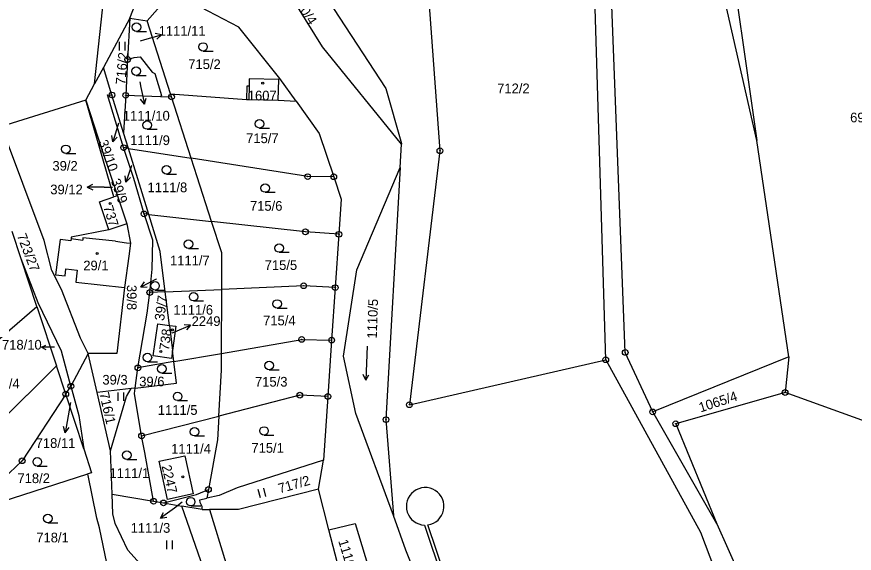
# Model space of a CAD drawing. Extents: x -680203 to -673936, y -1102717 to -1093650.
# Drawn here: x -678412.8 to -678266.1, y -1097816.3 to -1097722.3 of the extents above; entities that cross this region are included whole.
import ezdxf

# ---------------------------------------------------------------- set-up
doc = ezdxf.new("R2010")
doc.units = 0
for name, color, linetype in [('_Ideová část', 7, 'Continuous'), ('SOxx02xx_Koleje_param další_Popis10', 7, 'Continuous'), ('SOxx02xx_Staničení_Popis10', 7, 'Continuous'), ('SOxxxxxx_Koleje_hlavní_body_Popis10', 7, 'Continuous'), ('SOxxxxxx_Koleje_LN_parametry_Popis10', 7, 'Continuous'), ('SOxxxxxx_Koleje_param další_Popis10', 7, 'Continuous'), ('SOxxxxxx_Osa_bod_P', 7, 'Continuous'), ('SOxxxxxx_Staničení_Popis10', 7, 'Continuous'), ('x_prac', 7, 'Continuous')]:
    doc.layers.add(name, color=color, linetype=linetype)

msp = doc.modelspace()

# ---------------------------------------------------------------- linework, layer by layer
at = {"layer": '_Ideová část'}
msp.add_circle((-677321.69, -1096651.16), 1076.75, dxfattribs=at)
at = {"layer": 'SOxx02xx_Koleje_param další_Popis10'}
for centre, radius in [((-678393.41, -1097729.76), 0.5), ((-678393.41, -1097729.76), 0.0303), ((-678396.15, -1097736), 0.5), ((-678396.15, -1097736), 0.0303), ((-678393.75, -1097736.05), 0.5), ((-678393.75, -1097736.05), 0.0303), ((-678385.72, -1097736.34), 0.5), ((-678385.72, -1097736.34), 0.0303), ((-678394.11, -1097745.22), 0.5), ((-678394.11, -1097745.22), 0.0303), ((-678338.7, -1097745.76), 0.5), ((-678338.7, -1097745.76), 0.0303), ((-678361.87, -1097750.3), 0.5), ((-678361.87, -1097750.3), 0.0303), ((-678357.3, -1097750.32), 0.5), ((-678357.3, -1097750.32), 0.0303), ((-678390.54, -1097756.83), 0.5), ((-678390.54, -1097756.83), 0.0303), ((-678362.27, -1097759.97), 0.5), ((-678362.27, -1097759.97), 0.0303), ((-678356.4, -1097760.41), 0.5), ((-678356.4, -1097760.41), 0.0303), ((-678362.57, -1097769.42), 0.5), ((-678362.57, -1097769.42), 0.0303), ((-678357.04, -1097769.75), 0.5), ((-678357.04, -1097769.75), 0.0303), ((-678389.53, -1097770.61), 0.5), ((-678389.53, -1097770.61), 0.0303), ((-678362.92, -1097778.82), 0.5), ((-678357.67, -1097778.95), 0.5), ((-678362.92, -1097778.82), 0.0303), ((-678357.67, -1097778.95), 0.0303), ((-678306.24, -1097781.11), 0.5), ((-678306.24, -1097781.11), 0.0303), ((-678309.65, -1097782.38), 0.5), ((-678309.65, -1097782.38), 0.0303), ((-678391.61, -1097783.81), 0.5), ((-678391.61, -1097783.81), 0.0303), ((-678403.36, -1097787.03), 0.5), ((-678403.36, -1097787.03), 0.0303), ((-678404.25, -1097788.39), 0.5), ((-678404.25, -1097788.39), 0.0303), ((-678363.25, -1097788.59), 0.5), ((-678363.25, -1097788.59), 0.0303), ((-678358.34, -1097788.81), 0.5), ((-678358.34, -1097788.81), 0.0303), ((-678278.23, -1097788.12), 0.5), ((-678278.23, -1097788.12), 0.0303), ((-678344.06, -1097790.27), 0.5), ((-678344.06, -1097790.27), 0.0303), ((-678301.43, -1097791.53), 0.5), ((-678301.43, -1097791.53), 0.0303), ((-678348.15, -1097792.88), 0.5), ((-678348.15, -1097792.88), 0.0303), ((-678297.4, -1097793.6), 0.5), ((-678297.4, -1097793.6), 0.0303), ((-678390.97, -1097795.73), 0.5), ((-678390.97, -1097795.73), 0.0303), ((-678411.89, -1097800.09), 0.5), ((-678411.89, -1097800.09), 0.0303), ((-678379.25, -1097805.12), 0.5), ((-678379.25, -1097805.12), 0.0303), ((-678388.86, -1097807.18), 0.5), ((-678388.86, -1097807.18), 0.0303), ((-678387.12, -1097807.47), 0.5), ((-678387.12, -1097807.47), 0.0303)]:
    msp.add_circle(centre, radius, dxfattribs=at)
at = {"layer": 'SOxx02xx_Staničení_Popis10'}
for p, q in [((-678390.37, -1097726.26), (-678387.48, -1097725.43)), ((-678387.48, -1097725.43), (-678388.59, -1097725.23)), ((-678387.48, -1097725.43), (-678388.31, -1097726.19)), ((-678391.16, -1097726.49), (-678390.37, -1097726.26)), ((-678391.29, -1097733.71), (-678391.09, -1097734.68)), ((-678391.09, -1097734.68), (-678390.47, -1097737.61)), ((-678390.47, -1097737.61), (-678391.16, -1097736.74)), ((-678390.47, -1097737.61), (-678390.18, -1097736.53)), ((-678395.12, -1097741.32), (-678396, -1097744.19)), ((-678395.01, -1097740.96), (-678395.12, -1097741.32)), ((-678396, -1097744.19), (-678396.18, -1097743.09)), ((-678396, -1097744.19), (-678395.23, -1097743.38)), ((-678392.73, -1097748.43), (-678393.71, -1097751.27)), ((-678392.7, -1097748.35), (-678392.73, -1097748.43)), ((-678393.71, -1097751.27), (-678393.85, -1097750.16)), ((-678393.71, -1097751.27), (-678392.91, -1097750.48)), ((-678400.52, -1097752.13), (-678399.52, -1097751.63)), ((-678397.52, -1097752.13), (-678400.52, -1097752.13)), ((-678400.52, -1097752.13), (-678399.52, -1097752.63)), ((-678397.52, -1097752.13), (-678396.04, -1097752.13)), ((-678388.44, -1097768.28), (-678391.11, -1097769.64)), ((-678388.34, -1097768.23), (-678388.44, -1097768.28)), ((-678391.11, -1097769.64), (-678390.45, -1097768.74)), ((-678391.11, -1097769.64), (-678389.99, -1097769.63)), ((-678385.15, -1097777.49), (-678382.39, -1097776.32)), ((-678382.39, -1097776.32), (-678383.51, -1097776.25)), ((-678382.39, -1097776.32), (-678383.11, -1097777.17)), ((-678385.59, -1097777.68), (-678385.15, -1097777.49)), ((-678408.48, -1097780.18), (-678407.72, -1097779.8)), ((-678406.2, -1097780.18), (-678408.48, -1097780.18)), ((-678408.48, -1097780.18), (-678407.72, -1097780.56)), ((-678403.41, -1097789.85), (-678403.81, -1097792.21)), ((-678403.81, -1097792.21), (-678404.33, -1097795.17)), ((-678404.33, -1097795.17), (-678404.65, -1097794.09)), ((-678404.33, -1097795.17), (-678403.66, -1097794.27)), ((-678383.83, -1097807.35), (-678385.22, -1097808.36)), ((-678385.22, -1097808.36), (-678387.65, -1097810.12)), ((-678387.65, -1097810.12), (-678387.13, -1097809.13)), ((-678387.65, -1097810.12), (-678386.54, -1097809.94))]:
    msp.add_line(p, q, dxfattribs=at)
at = {"layer": 'SOxxxxxx_Koleje_hlavní_body_Popis10'}
for p, q in [((-678391.85, -1097724.85), (-678390.1, -1097724.85)), ((-678394.82, -1097728.2), (-678394.82, -1097726.7)), ((-678393.82, -1097728.2), (-678393.82, -1097726.7)), ((-678380.2, -1097728.33), (-678378.45, -1097728.33)), ((-678391.91, -1097732.58), (-678390.16, -1097732.58)), ((-678370.3, -1097741.78), (-678368.55, -1097741.78)), ((-678389.98, -1097742.01), (-678388.23, -1097742.01)), ((-678404.23, -1097746.26), (-678402.48, -1097746.26)), ((-678386.61, -1097749.85), (-678384.86, -1097749.85)), ((-678369.31, -1097753.05), (-678367.56, -1097753.05)), ((-678382.76, -1097762.9), (-678381.01, -1097762.9)), ((-678366.85, -1097763.56), (-678365.1, -1097763.56)), ((-678388.61, -1097770.19), (-678386.86, -1097770.19)), ((-678381.85, -1097772.09), (-678380.1, -1097772.09)), ((-678367.2, -1097773.36), (-678365.45, -1097773.36)), ((-678351.47, -1097779.98), (-678351.68, -1097785.98)), ((-678389.95, -1097782.75), (-678388.2, -1097782.75)), ((-678368.6, -1097784.13), (-678366.85, -1097784.13)), ((-678387.43, -1097784.74), (-678385.68, -1097784.74)), ((-678351.68, -1097785.98), (-678352.15, -1097784.98)), ((-678351.68, -1097785.98), (-678351.15, -1097785.02)), ((-678395.07, -1097789.61), (-678395.07, -1097788.11)), ((-678394.07, -1097789.61), (-678394.07, -1097788.11)), ((-678384.65, -1097789.55), (-678382.9, -1097789.55)), ((-678381.69, -1097795.74), (-678379.94, -1097795.74)), ((-678369.52, -1097795.61), (-678367.77, -1097795.61)), ((-678393.57, -1097799.84), (-678391.82, -1097799.84)), ((-678409.23, -1097801.01), (-678407.48, -1097801.01)), ((-678369.19, -1097806.33), (-678369.58, -1097804.88)), ((-678370.15, -1097806.59), (-678370.54, -1097805.14)), ((-678382.36, -1097808), (-678380.61, -1097808)), ((-678407.39, -1097810.95), (-678405.64, -1097810.95)), ((-678386.55, -1097815.58), (-678386.55, -1097814.08)), ((-678385.55, -1097815.58), (-678385.55, -1097814.08))]:
    msp.add_line(p, q, dxfattribs=at)
for centre in [(-678391.85, -1097724.1), (-678380.2, -1097727.58), (-678391.91, -1097731.83), (-678370.3, -1097741.03), (-678389.98, -1097741.26), (-678404.23, -1097745.51), (-678386.61, -1097749.1), (-678369.31, -1097752.3), (-678382.76, -1097762.15), (-678366.85, -1097762.81), (-678388.61, -1097769.44), (-678381.85, -1097771.34), (-678367.2, -1097772.61), (-678389.95, -1097782), (-678368.6, -1097783.38), (-678387.43, -1097783.99), (-678384.65, -1097788.8), (-678381.69, -1097794.99), (-678369.52, -1097794.86), (-678393.57, -1097799.09), (-678409.23, -1097800.26), (-678382.36, -1097807.25), (-678407.39, -1097810.2)]:
    msp.add_circle(centre, 0.75, dxfattribs=at)
at = {"layer": 'SOxxxxxx_Koleje_LN_parametry_Popis10'}
msp.add_lwpolyline([(-678337.73, -1097820.46), (-678340.81, -1097811.33), (-678340.32, -1097811.22), (-678339.85, -1097811.04), (-678339.42, -1097810.79), (-678339.03, -1097810.48), (-678338.69, -1097810.1), (-678338.41, -1097809.69), (-678338.2, -1097809.23), (-678338.06, -1097808.75), (-678337.99, -1097808.26), (-678338, -1097807.76), (-678338.08, -1097807.26), (-678338.24, -1097806.78), (-678338.47, -1097806.34), (-678338.77, -1097805.93), (-678339.12, -1097805.58), (-678339.53, -1097805.28), (-678339.97, -1097805.04), (-678340.44, -1097804.88), (-678340.94, -1097804.79), (-678341.44, -1097804.78), (-678341.94, -1097804.84), (-678342.42, -1097804.98), (-678342.87, -1097805.19), (-678343.29, -1097805.46), (-678343.67, -1097805.8), (-678343.98, -1097806.19), (-678344.24, -1097806.62), (-678344.42, -1097807.08), (-678344.54, -1097807.57), (-678344.57, -1097808.07), (-678344.54, -1097808.57), (-678344.42, -1097809.06), (-678344.23, -1097809.53), (-678343.98, -1097809.96), (-678343.66, -1097810.35), (-678343.29, -1097810.68), (-678342.87, -1097810.96), (-678342.41, -1097811.16), (-678341.93, -1097811.3), (-678341.43, -1097811.36), (-678338.25, -1097820.78)], dxfattribs=at)
at = {"layer": 'SOxxxxxx_Koleje_param další_Popis10'}
for centre in [(-678369.75, -1097733.92), (-678396.45, -1097755), (-678398.74, -1097763.78), (-678385.58, -1097777.13), (-678387.61, -1097780.96), (-678383.76, -1097802.92)]:
    msp.add_circle(centre, 0.175, dxfattribs=at)
at = {"layer": 'SOxxxxxx_Staničení_Popis10'}
for p, q in [((-678372.11, -1097734.46), (-678372.15, -1097736.77)), ((-678401.23, -1097761.03), (-678401.28, -1097761.41)), ((-678395.51, -1097761.63), (-678401.23, -1097761.03)), ((-678403.31, -1097761.15), (-678401.28, -1097761.41)), ((-678395.51, -1097761.63), (-678393.6, -1097761.88)), ((-678393.6, -1097761.88), (-678392.88, -1097761.98))]:
    msp.add_line(p, q, dxfattribs=at)
at = {"layer": 'x_prac'}
for p, q in [((-678385.6, -1097718.01), (-678389.98, -1097723.01)), ((-678385.6, -1097718.01), (-678389.98, -1097723.01)), ((-678393.02, -1097722.55), (-678397.65, -1097731.16)), ((-678393.02, -1097722.55), (-678397.65, -1097731.16)), ((-678393.02, -1097722.55), (-678393.41, -1097729.76)), ((-678393.02, -1097722.55), (-678389.98, -1097723.01)), ((-678393.02, -1097722.55), (-678389.98, -1097723.01)), ((-678385.89, -1097735.79), (-678389.98, -1097723.01)), ((-678393.41, -1097729.76), (-678393.75, -1097736.05)), ((-678393.41, -1097729.76), (-678392.24, -1097729.44)), ((-678397.65, -1097731.16), (-678399.2, -1097734.03)), ((-678396.15, -1097736), (-678397.65, -1097731.16)), ((-678396.15, -1097736), (-678397.65, -1097731.16)), ((-678400.74, -1097736.88), (-678399.2, -1097734.03)), ((-678394.11, -1097745.22), (-678396.93, -1097735.99)), ((-678396.93, -1097735.99), (-678396.15, -1097736)), ((-678394.11, -1097742.62), (-678396.15, -1097736)), ((-678394.11, -1097742.62), (-678396.15, -1097736)), ((-678393.75, -1097736.05), (-678394.11, -1097742.62)), ((-678393.75, -1097736.05), (-678387.68, -1097736.25)), ((-678385.89, -1097735.79), (-678372.56, -1097736.77)), ((-678385.72, -1097736.34), (-678385.89, -1097735.79)), ((-678400.74, -1097736.88), (-678415.49, -1097741.51)), ((-678395.85, -1097753.86), (-678400.74, -1097736.88)), ((-678387.68, -1097736.25), (-678385.72, -1097736.34)), ((-678382.28, -1097747.08), (-678385.72, -1097736.34)), ((-678367.02, -1097736.93), (-678363.88, -1097737.08)), ((-678408.06, -1097761.5), (-678415.49, -1097741.51)), ((-678408.06, -1097761.5), (-678415.49, -1097741.51)), ((-678393.27, -1097745.35), (-678394.11, -1097742.62)), ((-678393.27, -1097745.35), (-678394.11, -1097742.62)), ((-678345.69, -1097748.71), (-678345.45, -1097744.59)), ((-678345.45, -1097744.49), (-678345.45, -1097744.59)), ((-678277.59, -1097781.88), (-678283.17, -1097743.95)), ((-678393.27, -1097745.35), (-678394.11, -1097745.22)), ((-678389.69, -1097756.92), (-678393.27, -1097745.35)), ((-678389.69, -1097756.92), (-678393.27, -1097745.35)), ((-678393.27, -1097745.35), (-678382.28, -1097747.08)), ((-678345.69, -1097748.71), (-678348.15, -1097792.88)), ((-678395.18, -1097753.64), (-678395.85, -1097753.86)), ((-678395.18, -1097753.64), (-678393.53, -1097758.55)), ((-678389.69, -1097756.92), (-678390.54, -1097756.83)), ((-678389.69, -1097756.92), (-678378.7, -1097758.15)), ((-678412.04, -1097764.7), (-678413.63, -1097759.9)), ((-678356.4, -1097760.41), (-678357.04, -1097769.75)), ((-678409.3, -1097773.07), (-678412.04, -1097764.7)), ((-678357.04, -1097769.75), (-678357.67, -1097778.95)), ((-678386.81, -1097770.49), (-678389.53, -1097770.61)), ((-678386.81, -1097770.49), (-678376.93, -1097770.05)), ((-678386.08, -1097776.36), (-678386.81, -1097770.49)), ((-678386.08, -1097776.36), (-678386.81, -1097770.49)), ((-678376.98, -1097781.26), (-678376.93, -1097770.05)), ((-678423.05, -1097784.8), (-678409.3, -1097773.07)), ((-678409.3, -1097773.07), (-678405.88, -1097783.43)), ((-678388.14, -1097776.09), (-678386.08, -1097776.36)), ((-678386.08, -1097776.36), (-678385.54, -1097780.74)), ((-678386.08, -1097776.36), (-678385.54, -1097780.74)), ((-678357.67, -1097778.95), (-678358.34, -1097788.81)), ((-678400.34, -1097781.3), (-678403.36, -1097787.03)), ((-678398.76, -1097788.12), (-678400.34, -1097781.3)), ((-678398.76, -1097788.12), (-678400.34, -1097781.3)), ((-678385.54, -1097780.74), (-678385.74, -1097782.15)), ((-678385.3, -1097782.71), (-678385.54, -1097780.74)), ((-678385.3, -1097782.71), (-678385.54, -1097780.74)), ((-678385.3, -1097782.71), (-678376.98, -1097781.26)), ((-678376.99, -1097784.2), (-678376.98, -1097781.26)), ((-678385.3, -1097782.71), (-678391.61, -1097783.81)), ((-678277.59, -1097781.88), (-678301.43, -1097791.53)), ((-678277.59, -1097781.88), (-678278.23, -1097788.12)), ((-678405.88, -1097783.43), (-678423.01, -1097800.47)), ((-678404.25, -1097788.39), (-678405.88, -1097783.43)), ((-678392.1, -1097787.35), (-678391.61, -1097783.81)), ((-678377.45, -1097792.25), (-678376.99, -1097784.2)), ((-678404.25, -1097788.39), (-678403.36, -1097787.03)), ((-678392.81, -1097787.43), (-678398.76, -1097788.12)), ((-678392.81, -1097787.43), (-678398.76, -1097788.12)), ((-678393.61, -1097788.83), (-678392.81, -1097787.43)), ((-678392.1, -1097787.35), (-678392.81, -1097787.43)), ((-678392.1, -1097787.35), (-678392.81, -1097787.43)), ((-678392.21, -1097788.32), (-678392.1, -1097787.35)), ((-678401.1, -1097797.97), (-678404.25, -1097788.39)), ((-678396.39, -1097798.37), (-678398.76, -1097788.12)), ((-678396.39, -1097798.37), (-678393.61, -1097788.83)), ((-678390.97, -1097795.73), (-678392.21, -1097788.32)), ((-678363.25, -1097788.59), (-678377.45, -1097792.25)), ((-678358.34, -1097788.81), (-678363.25, -1097788.59)), ((-678358.34, -1097788.81), (-678359.1, -1097799.95)), ((-678290.19, -1097811.13), (-678301.43, -1097791.53)), ((-678390.97, -1097795.73), (-678377.45, -1097792.25)), ((-678348.15, -1097792.88), (-678346.85, -1097809.69)), ((-678396.1, -1097805.96), (-678396.39, -1097798.37)), ((-678360, -1097805.05), (-678359.1, -1097799.95)), ((-678396.1, -1097805.96), (-678388.86, -1097807.18)), ((-678387.12, -1097807.47), (-678381.37, -1097806.02)), ((-678381.37, -1097806.02), (-678379.25, -1097805.12)), ((-678379.25, -1097805.12), (-678379.52, -1097806.63)), ((-678358.16, -1097812.17), (-678360, -1097805.05)), ((-678388.86, -1097807.18), (-678387.12, -1097807.47)), ((-678387.12, -1097807.47), (-678383.94, -1097808.01)), ((-678380.36, -1097808.61), (-678383.94, -1097808.01)), ((-678380.36, -1097808.61), (-678379.06, -1097808.63))]:
    msp.add_line(p, q, dxfattribs=at)
for points in [[(-678399.2, -1097734.03), (-678396.89, -1097712.36), (-678398.15, -1097689.43), (-678401.67, -1097678.29), (-678412.62, -1097635.9), (-678409.18, -1097607.79), (-678385.18, -1097589.39), (-678368.44, -1097580.64), (-678345.73, -1097563.46), (-678318.27, -1097542.66), (-678303.33, -1097536.56), (-678297.86, -1097530.46), (-678285.02, -1097523.5)], [(-678393.02, -1097722.55), (-678388.32, -1097710.38), (-678397.64, -1097674), (-678406.72, -1097637.49), (-678401.9, -1097612.95), (-678390.52, -1097606.7)], [(-678301.43, -1097791.53), (-678306.24, -1097781.11), (-678309.1, -1097706.57), (-678313.57, -1097693.7), (-678331.81, -1097665.26)], [(-678309.65, -1097782.38), (-678311.96, -1097705.3), (-678315.66, -1097695.58), (-678335.36, -1097667.51)], [(-678283.17, -1097743.95), (-678294.54, -1097694.2), (-678291.45, -1097685.89), (-678275.53, -1097681.13), (-678275.63, -1097686.33), (-678256.88, -1097680.03)], [(-678351.56, -1097682.89), (-678338.84, -1097712.41), (-678341.12, -1097713.08), (-678338.7, -1097745.76), (-678344.06, -1097790.27), (-678309.65, -1097782.38)], [(-678224.22, -1097696.87), (-678288.71, -1097705.11), (-678283.17, -1097743.95)], [(-678224.22, -1097696.87), (-678239.95, -1097722.34), (-678250.12, -1097759.62), (-678256.89, -1097775.27), (-678259.97, -1097794.75), (-678278.23, -1097788.12)], [(-678345.45, -1097744.59), (-678359.28, -1097727.56), (-678373.57, -1097704.5), (-678370.83, -1097701.76)], [(-678370.83, -1097701.76), (-678367.37, -1097705.43), (-678348.15, -1097734.88), (-678345.45, -1097744.49)], [(-678363.88, -1097737.08), (-678366.73, -1097733.08), (-678373.94, -1097724.11), (-678380.65, -1097720.6), (-678385.6, -1097718.01)], [(-678392.24, -1097729.44), (-678391.21, -1097729.32), (-678389.12, -1097731.97), (-678388.66, -1097732.21), (-678387.47, -1097736.06), (-678387.68, -1097736.25)], [(-678367.02, -1097736.93), (-678366.92, -1097733.28), (-678372.1, -1097733.14), (-678372.11, -1097734.46), (-678372.5, -1097734.45), (-678372.56, -1097736.77)], [(-678400.74, -1097736.88), (-678397.95, -1097745.54), (-678395.18, -1097753.64)], [(-678372.56, -1097736.77), (-678372.15, -1097736.77), (-678367.02, -1097736.93)], [(-678363.88, -1097737.08), (-678359.88, -1097742.72), (-678357.3, -1097750.32)], [(-678390.54, -1097756.83), (-678392.32, -1097750.6), (-678394.11, -1097745.22)], [(-678357.3, -1097750.32), (-678361.87, -1097750.3), (-678382.28, -1097747.08)], [(-678378.7, -1097758.15), (-678381.24, -1097750.35), (-678382.28, -1097747.08)], [(-678346.85, -1097809.69), (-678353.46, -1097791.81), (-678355.59, -1097781.77), (-678353.23, -1097766.63), (-678345.69, -1097748.71)], [(-678357.3, -1097750.32), (-678355.98, -1097754.23), (-678356.4, -1097760.41)], [(-678396.68, -1097759.61), (-678398.32, -1097754.69), (-678395.85, -1097753.86)], [(-678389.53, -1097770.61), (-678389.14, -1097766.49), (-678389, -1097761.45), (-678390.54, -1097756.83)], [(-678386.81, -1097770.49), (-678387.69, -1097763.39), (-678389.69, -1097756.92)], [(-678386.81, -1097770.49), (-678387.69, -1097763.39), (-678389.69, -1097756.92)], [(-678393.53, -1097758.55), (-678394.41, -1097758.85), (-678396.68, -1097759.61)], [(-678393.53, -1097758.55), (-678392.88, -1097761.98), (-678393.22, -1097764.23), (-678393.96, -1097769.71)], [(-678356.4, -1097760.41), (-678362.27, -1097759.97), (-678378.7, -1097758.15)], [(-678376.93, -1097770.05), (-678376.9, -1097763.65), (-678378.7, -1097758.15)], [(-678396.68, -1097759.61), (-678403.31, -1097760.88), (-678403.31, -1097761.15), (-678403.36, -1097761.56), (-678405.24, -1097761.33), (-678406.05, -1097767.48), (-678404.36, -1097767.71), (-678404.22, -1097766.47), (-678402.24, -1097766.7), (-678402.51, -1097768.82), (-678393.96, -1097769.71)], [(-678400.34, -1097781.3), (-678401.68, -1097778.61), (-678404.97, -1097770.05), (-678406.67, -1097766.75), (-678408.06, -1097761.5)], [(-678400.34, -1097781.3), (-678401.68, -1097778.61), (-678404.97, -1097770.05), (-678406.67, -1097766.75), (-678408.06, -1097761.5)], [(-678403.36, -1097787.03), (-678405.02, -1097780.88), (-678409.08, -1097772.4), (-678412.04, -1097764.7)], [(-678393.96, -1097769.71), (-678395.3, -1097781.27), (-678400.34, -1097781.3)], [(-678357.04, -1097769.75), (-678362.57, -1097769.42), (-678376.93, -1097770.05)], [(-678391.61, -1097783.81), (-678389.97, -1097774.21), (-678389.53, -1097770.61)], [(-678385.74, -1097782.15), (-678388.93, -1097781.68), (-678388.14, -1097776.09)], [(-678386.08, -1097776.36), (-678384.95, -1097776.51), (-678385.54, -1097780.74)], [(-678376.98, -1097781.26), (-678362.92, -1097778.82), (-678357.67, -1097778.95)], [(-678392.1, -1097787.35), (-678384.83, -1097786.51), (-678385.3, -1097782.71)], [(-678392.1, -1097787.35), (-678384.83, -1097786.51), (-678385.3, -1097782.71)], [(-678309.65, -1097782.38), (-678293.04, -1097812.59), (-678288.13, -1097825.54), (-678282.29, -1097847), (-678276.6, -1097874.51), (-678273.48, -1097905.3), (-678269.8, -1097917.99), (-678276.27, -1097938.45), (-678290, -1097943.63), (-678298.91, -1097953.65), (-678304.99, -1097951.11)], [(-678403.36, -1097787.03), (-678401.97, -1097792.18), (-678401.1, -1097797.97)], [(-678404.25, -1097788.39), (-678411.89, -1097800.09), (-678417.47, -1097805.37)], [(-678278.23, -1097788.12), (-678297.4, -1097793.6), (-678290.19, -1097811.13)], [(-678377.45, -1097792.25), (-678377.69, -1097796.39), (-678379.25, -1097805.12)], [(-678388.86, -1097807.18), (-678390.39, -1097798.65), (-678390.97, -1097795.73)], [(-678401.1, -1097797.97), (-678399.72, -1097802.17), (-678400.39, -1097802.39)], [(-678386.45, -1097806.85), (-678387.89, -1097800.13), (-678383.4, -1097799.19), (-678381.92, -1097805.87), (-678386.45, -1097806.85)], [(-678359.1, -1097799.95), (-678374.25, -1097804.85), (-678377.37, -1097806.15), (-678379.52, -1097806.63)], [(-678417.47, -1097805.37), (-678415.39, -1097807.21), (-678400.39, -1097802.39)], [(-678383.31, -1097841.83), (-678384.54, -1097834.39), (-678390.75, -1097825.48), (-678397.07, -1097818), (-678398.36, -1097811.82), (-678398.81, -1097810.15), (-678400.39, -1097802.39)], [(-678372.52, -1097849.45), (-678383.86, -1097826.33), (-678393.39, -1097815.76), (-678395.57, -1097811.09), (-678395.98, -1097809.37), (-678396.1, -1097805.96)], [(-678360, -1097805.05), (-678373.96, -1097808.6), (-678376.44, -1097808.65), (-678379.06, -1097808.63)], [(-678380.36, -1097808.61), (-678380.36, -1097808.11), (-678380.68, -1097807.4), (-678380.79, -1097806.91), (-678379.52, -1097806.63)], [(-678375.74, -1097833.47), (-678377.73, -1097825.86), (-678383.94, -1097808.01)], [(-678379.06, -1097808.63), (-678376.18, -1097817.96), (-678370.16, -1097835.7), (-678367.25, -1097847.42), (-678366.87, -1097849.19)], [(-678340.51, -1097826.17), (-678344.66, -1097815.72), (-678346.85, -1097809.69)], [(-678358.16, -1097812.17), (-678353.54, -1097811.07), (-678348.89, -1097826.51), (-678346.21, -1097845.39), (-678340.84, -1097867.23), (-678331.34, -1097897.38)], [(-678331.34, -1097897.38), (-678341.82, -1097869.26), (-678349.04, -1097839.97), (-678355.21, -1097823.64), (-678358.16, -1097812.17)], [(-678290.19, -1097811.13), (-678284.39, -1097824.12), (-678279.47, -1097846.24), (-678273.15, -1097874.17), (-678270.11, -1097904.97), (-678267.39, -1097921.18)]]:
    msp.add_lwpolyline(points, dxfattribs=at)

# ---------------------------------------------------------------- texts
at = {"layer": 'SOxxxxxx_Osa_bod_P'}
for s, rotation, p in [('1110/4', 303, (-678365.35, -1097718.04)), ('716/2', 85, (-678393.82, -1097734.26)), ('39/10', 290, (-678398.58, -1097744.2)), ('39/9', 289, (-678396.39, -1097750.99)), ('737', 287, (-678397.68, -1097755.62)), ('723/27', 291, (-678412.84, -1097760.63)), ('39/8', 270, (-678393.54, -1097769.26)), ('39/7', 82, (-678387.03, -1097775.63)), ('1110/5', 88, (-678349.77, -1097778.7)), ('738', 82, (-678386.2, -1097780.83)), ('716/1', 283, (-678398.39, -1097788.28)), ('1065/4', 18, (-678293.04, -1097791.62)), ('2247', 283, (-678387.48, -1097801.02)), ('717/2', 16, (-678366.76, -1097805.81)), ('1110/3', 287, (-678356.53, -1097814.14))]:
    msp.add_text(s, height=1.7, rotation=rotation, dxfattribs=at).set_placement(p)
for s, p in [('1111/11', (-678387.98, -1097725.62)), ('715/2', (-678382.79, -1097731.45)), ('712/2', (-678328.67, -1097735.69)), ('1607', (-678372.36, -1097736.95)), ('1111/10', (-678394.25, -1097740.48)), ('694/4', (-678266.84, -1097740.79)), ('1111/9', (-678392.96, -1097744.77)), ('715/7', (-678372.65, -1097744.43)), ('39/2', (-678406.58, -1097749.26)), ('39/12', (-678406.96, -1097753.4)), ('1111/8', (-678389.92, -1097753.03)), ('715/6', (-678371.98, -1097756.28)), ('29/1', (-678401.18, -1097766.72)), ('1111/7', (-678385.99, -1097765.84)), ('715/5', (-678369.4, -1097766.65)), ('1111/6', (-678385.4, -1097774.48)), ('2249', (-678382.2, -1097776.47)), ('715/4', (-678369.68, -1097776.36)), ('718/10', (-678415.42, -1097780.6)), ('718/4', (-678418.01, -1097787.41)), ('39/3', (-678397.83, -1097786.74)), ('39/6', (-678391.38, -1097787.05)), ('715/3', (-678371.1, -1097787.09)), ('1111/5', (-678388.12, -1097792.04)), ('718/11', (-678409.52, -1097797.83)), ('1111/4', (-678385.78, -1097798.84)), ('715/1', (-678371.73, -1097798.68)), ('1111/1', (-678396.59, -1097803.09)), ('718/2', (-678412.71, -1097804)), ('1111/3', (-678392.89, -1097812.7)), ('718/1', (-678409.41, -1097814.38))]:
    msp.add_text(s, height=1.7, dxfattribs=at).set_placement(p)

doc.saveas('drawing.dxf')
